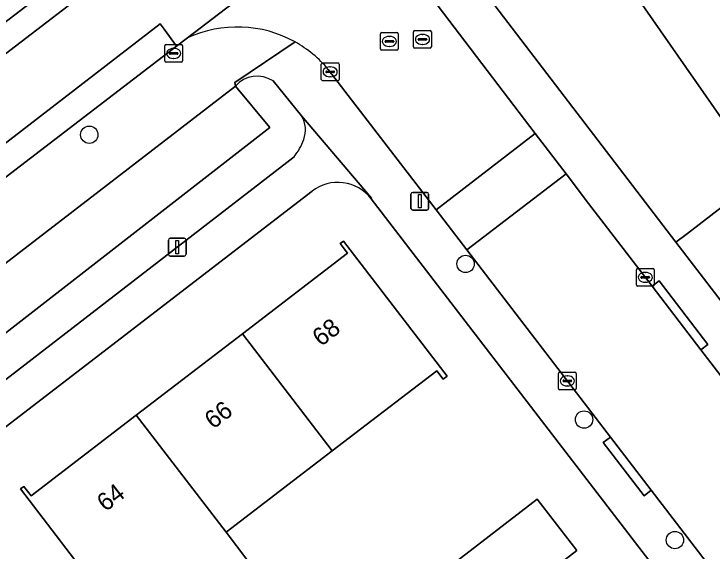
# Model space of a CAD drawing. Extents: x 159352 to 160617, y 385888 to 387323.
# Drawn here: x 160168.78 to 160208.05, y 386666.16 to 386696.39 of the extents above; entities that cross this region are included whole.
import ezdxf

# ---------------------------------------------------------------- set-up
doc = ezdxf.new("R2010")
doc.units = 0
for name, color, linetype in [('IMGEO_Boom', 7, 'Continuous'), ('IMGEO_Erf', 7, 'Continuous'), ('IMGEO_Groenvoorziening', 7, 'Continuous'), ('IMGEO_Kolk', 7, 'Continuous'), ('IMGEO_Lichtmast', 7, 'Continuous'), ('IMGEO_Pand', 7, 'Continuous'), ('IMGEO_Pand_nummerreeks', 7, 'Continuous'), ('IMGEO_Parkeervlak_gesloten', 7, 'Continuous'), ('IMGEO_Rijbaan_lokaal_gesloten', 7, 'Continuous'), ('IMGEO_Rijbaan_lokaal_open', 7, 'Continuous'), ('IMGEO_Rioolput', 7, 'Continuous'), ('IMGEO_Voetpad_open', 7, 'Continuous')]:
    doc.layers.add(name, color=color, linetype=linetype)

msp = doc.modelspace()

# ---------------------------------------------------------------- linework, layer by layer
at = {"layer": 'IMGEO_Boom'}
for centre in [(160173.022, 386689.593), (160194.188, 386682.322), (160200.854, 386673.563), (160205.962, 386666.775)]:
    msp.add_circle(centre, 0.489, dxfattribs=at)
at = {"layer": 'IMGEO_Erf'}
for points in [[(160294.154, 386720.078), (160292.522, 386722.194), (160288.093, 386727.991), (160265.745, 386757.237), (160256.291, 386750), (160203.329, 386709.461), (160207.16, 386703.955), (160216.013, 386691.229), (160210.854, 386687.263), (160206.666, 386684.043), (160206.023, 386683.551), (160208.385, 386680.46), (160219.222, 386666.026)], [(160185.556, 386686.422), (160159.06, 386666.032), (160161.624, 386662.65), (160160.054, 386661.462), (160164.503, 386655.686), (160169.096, 386649.724), (160173.688, 386643.763), (160176.244, 386640.445), (160179.263, 386642.775), (160181.302, 386640.131), (160178.281, 386637.8), (160182.873, 386631.838), (160184.516, 386629.705)], [(160186.894, 386644.128), (160188.063, 386645.151), (160190.94, 386641.151), (160193.928, 386643.496), (160195.628, 386641.33), (160192.639, 386638.985), (160196.693, 386634.053), (160202.69, 386638.591), (160204.862, 386635.72), (160205.134, 386635.362), (160219.374, 386646.282), (160188.876, 386685.99)]]:
    msp.add_lwpolyline(points, dxfattribs=at)
for points in [[(160186.691, 386671.8), (160180.713, 386667.214), (160181.941, 386665.613), (160175.845, 386660.936), (160174.617, 386662.537), (160172.197, 386665.692), (160169.153, 386669.659), (160169.336, 386669.799), (160169.748, 386669.262), (160175.663, 386673.8), (160181.642, 386678.387), (160187.551, 386682.921), (160187.136, 386683.462), (160187.323, 386683.605), (160193.148, 386676.013), (160192.923, 386675.841), (160192.565, 386676.307), (160188.599, 386673.264)], [(160192.152, 386664.408), (160198.217, 386669.086), (160200.449, 386666.191), (160194.384, 386661.514)]]:
    msp.add_lwpolyline(points, close=True, dxfattribs=at)
msp.add_arc((160187.001, 386684.551), 2.364, 37.5009, 127.6717, dxfattribs=at)
at = {"layer": 'IMGEO_Groenvoorziening'}
for points in [[(160210.854, 386687.263), (160216.013, 386691.229), (160207.16, 386703.955), (160203.329, 386709.461), (160198.162, 386705.506)], [(160181.241, 386692.324), (160162.862, 386678.178), (160164.761, 386675.678), (160183.182, 386690.002)]]:
    msp.add_lwpolyline(points, close=True, dxfattribs=at)
for points in [[(160194.136, 386699.056), (160194.481, 386698.587), (160195.098, 386697.849), (160206.023, 386683.551), (160206.666, 386684.043), (160210.854, 386687.263), (160198.162, 386705.506)], [(160184.961, 386690.653), (160183.356, 386692.625)], [(160181.241, 386692.324), (160183.182, 386690.002), (160164.761, 386675.678), (160166.008, 386674.036), (160184.538, 386688.351)]]:
    msp.add_lwpolyline(points, dxfattribs=at)
for centre, radius, start, end in [((160182.469, 386691.274), 1.616, 56.7146, 139.485), ((160183.707, 386689.868), 1.479, 338.2442, 32.0439), ((160182.031, 386690.393), 3.233, 320.8439, 340.6261)]:
    msp.add_arc(centre, radius, start, end, dxfattribs=at)
at = {"layer": 'IMGEO_Kolk'}
for p, q in [((160177.268, 386693.744), (160177.268, 386694.596)), ((160177.343, 386694.67), (160178.195, 386694.67)), ((160177.756, 386694.45), (160177.781, 386694.45)), ((160178.269, 386694.596), (160178.269, 386693.744)), ((160177.527, 386694.164), (160177.527, 386694.176)), ((160177.965, 386694.127), (160177.567, 386694.127)), ((160177.57, 386694.213), (160177.968, 386694.213)), ((160178.011, 386694.176), (160178.011, 386694.164)), ((160178.195, 386693.67), (160177.343, 386693.67)), ((160177.779, 386693.89), (160177.754, 386693.89)), ((160186.07, 386692.708), (160186.07, 386693.56)), ((160186.145, 386693.634), (160186.997, 386693.634)), ((160187.071, 386693.56), (160187.071, 386692.708)), ((160186.372, 386693.177), (160186.77, 386693.177)), ((160186.558, 386693.414), (160186.583, 386693.414)), ((160186.329, 386693.128), (160186.329, 386693.14)), ((160186.767, 386693.091), (160186.369, 386693.091)), ((160186.581, 386692.854), (160186.556, 386692.854)), ((160186.813, 386693.14), (160186.813, 386693.128)), ((160186.997, 386692.634), (160186.145, 386692.634)), ((160203.794, 386681.141), (160203.794, 386681.993)), ((160203.869, 386682.067), (160204.721, 386682.067)), ((160204.282, 386681.847), (160204.307, 386681.847)), ((160204.795, 386681.993), (160204.795, 386681.141)), ((160204.053, 386681.561), (160204.053, 386681.573)), ((160204.491, 386681.524), (160204.093, 386681.524)), ((160204.096, 386681.61), (160204.494, 386681.61)), ((160204.537, 386681.573), (160204.537, 386681.561)), ((160204.721, 386681.067), (160203.869, 386681.067)), ((160204.305, 386681.287), (160204.28, 386681.287)), ((160199.41, 386675.311), (160199.41, 386676.163)), ((160199.485, 386676.237), (160200.337, 386676.237)), ((160199.898, 386676.017), (160199.923, 386676.017)), ((160200.411, 386676.163), (160200.411, 386675.311)), ((160199.669, 386675.731), (160199.669, 386675.743)), ((160200.107, 386675.694), (160199.709, 386675.694)), ((160199.712, 386675.78), (160200.11, 386675.78)), ((160200.153, 386675.743), (160200.153, 386675.731)), ((160200.337, 386675.237), (160199.485, 386675.237)), ((160199.921, 386675.457), (160199.896, 386675.457))]:
    msp.add_line(p, q, dxfattribs=at)
for points in [[(160177.268, 386693.744), (160177.268, 386694.596)], [(160177.343, 386694.67), (160178.195, 386694.67)], [(160178.269, 386694.596), (160178.269, 386693.744)], [(160178.195, 386693.67), (160177.343, 386693.67)], [(160186.07, 386692.708), (160186.07, 386693.56)], [(160186.145, 386693.634), (160186.997, 386693.634)], [(160187.071, 386693.56), (160187.071, 386692.708)], [(160186.997, 386692.634), (160186.145, 386692.634)], [(160203.794, 386681.141), (160203.794, 386681.993)], [(160203.869, 386682.067), (160204.721, 386682.067)], [(160204.795, 386681.993), (160204.795, 386681.141)], [(160204.721, 386681.067), (160203.869, 386681.067)], [(160199.41, 386675.311), (160199.41, 386676.163)], [(160199.485, 386676.237), (160200.337, 386676.237)], [(160200.411, 386676.163), (160200.411, 386675.311)], [(160200.337, 386675.237), (160199.485, 386675.237)]]:
    msp.add_lwpolyline(points, dxfattribs=at)
for centre, radius, start, end in [((160177.345, 386694.594), 0.0765, 91.552, 178.448), ((160177.345, 386694.594), 0.0765, 91.552, 178.448), ((160178.193, 386694.594), 0.0765, 1.552, 88.448), ((160178.193, 386694.594), 0.0765, 1.552, 88.448), ((160177.567, 386694.173), 0.0403, 85.8775, 175.7526), ((160177.564, 386694.163), 0.0366, 178.938, 274.7102), ((160177.968, 386694.17), 0.043, 264.8664, 352.4533), ((160177.972, 386694.175), 0.0386, 1.7309, 96.639), ((160177.345, 386693.746), 0.0765, 181.552, 268.448), ((160177.345, 386693.746), 0.0765, 181.552, 268.448), ((160178.193, 386693.746), 0.0765, 271.552, 358.448), ((160178.193, 386693.746), 0.0765, 271.552, 358.448), ((160186.147, 386693.558), 0.0765, 91.552, 178.448), ((160186.147, 386693.558), 0.0765, 91.552, 178.448), ((160186.995, 386693.558), 0.0765, 1.552, 88.448), ((160186.995, 386693.558), 0.0765, 1.552, 88.448), ((160186.369, 386693.137), 0.0403, 85.8775, 175.7526), ((160186.774, 386693.139), 0.0386, 1.7309, 96.639), ((160186.366, 386693.127), 0.0366, 178.938, 274.7102), ((160186.77, 386693.134), 0.043, 264.8664, 352.4533), ((160186.147, 386692.71), 0.0765, 181.552, 268.448), ((160186.147, 386692.71), 0.0765, 181.552, 268.448), ((160186.995, 386692.71), 0.0765, 271.552, 358.448), ((160186.995, 386692.71), 0.0765, 271.552, 358.448), ((160203.871, 386681.991), 0.0765, 91.552, 178.448), ((160203.871, 386681.991), 0.0765, 91.552, 178.448), ((160204.719, 386681.991), 0.0765, 1.552, 88.448), ((160204.719, 386681.991), 0.0765, 1.552, 88.448), ((160204.093, 386681.57), 0.0403, 85.8775, 175.7526), ((160204.09, 386681.56), 0.0366, 178.938, 274.7102), ((160204.494, 386681.567), 0.043, 264.8664, 352.4533), ((160204.498, 386681.572), 0.0386, 1.7309, 96.639), ((160203.871, 386681.143), 0.0765, 181.552, 268.448), ((160203.871, 386681.143), 0.0765, 181.552, 268.448), ((160204.719, 386681.143), 0.0765, 271.552, 358.448), ((160204.719, 386681.143), 0.0765, 271.552, 358.448), ((160199.487, 386676.161), 0.0765, 91.552, 178.448), ((160199.487, 386676.161), 0.0765, 91.552, 178.448), ((160200.335, 386676.161), 0.0765, 1.552, 88.448), ((160200.335, 386676.161), 0.0765, 1.552, 88.448), ((160199.709, 386675.74), 0.0403, 85.8775, 175.7526), ((160199.706, 386675.73), 0.0366, 178.938, 274.7102), ((160200.11, 386675.737), 0.043, 264.8664, 352.4533), ((160200.114, 386675.742), 0.0386, 1.7309, 96.639), ((160199.487, 386675.313), 0.0765, 181.552, 268.448), ((160199.487, 386675.313), 0.0765, 181.552, 268.448), ((160200.335, 386675.313), 0.0765, 271.552, 358.448), ((160200.335, 386675.313), 0.0765, 271.552, 358.448)]:
    msp.add_arc(centre, radius, start, end, dxfattribs=at)
for centre, major_axis, ratio, start_param, end_param in [((160177.755, 386694.17), (-0.387, 0.002), 0.722429, 4.712389, 7.853982), ((160177.78, 386694.17), (-0.39, 0.002), 0.717154, 1.570796, 4.712389), ((160186.557, 386693.134), (-0.387, 0.002), 0.722429, 4.712389, 7.853982), ((160186.582, 386693.134), (-0.39, 0.002), 0.717154, 1.570796, 4.712389), ((160204.281, 386681.567), (-0.387, 0.002), 0.722429, 4.712389, 7.853982), ((160204.306, 386681.567), (-0.39, 0.002), 0.717154, 1.570796, 4.712389), ((160199.897, 386675.737), (-0.387, 0.002), 0.722429, 4.712389, 7.853982), ((160199.922, 386675.737), (-0.39, 0.002), 0.717154, 1.570796, 4.712389)]:
    msp.add_ellipse(centre, major_axis=major_axis, ratio=ratio, start_param=start_param, end_param=end_param, dxfattribs=at)
at = {"layer": 'IMGEO_Lichtmast'}
for p, q in [((160191.114, 386685.45), (160191.114, 386686.25)), ((160191.114, 386686.25), (160191.114, 386685.45)), ((160191.214, 386686.35), (160192.004, 386686.35)), ((160192.004, 386686.35), (160191.214, 386686.35)), ((160192.104, 386686.25), (160192.104, 386685.45)), ((160192.104, 386685.45), (160192.104, 386686.25)), ((160192.004, 386685.35), (160191.214, 386685.35)), ((160191.214, 386685.35), (160192.004, 386685.35)), ((160177.574, 386683.763), (160178.364, 386683.763)), ((160178.364, 386683.763), (160177.574, 386683.763)), ((160177.474, 386682.863), (160177.474, 386683.663)), ((160177.474, 386683.663), (160177.474, 386682.863)), ((160178.464, 386683.663), (160178.464, 386682.863)), ((160178.464, 386682.863), (160178.464, 386683.663)), ((160178.364, 386682.763), (160177.574, 386682.763)), ((160177.574, 386682.763), (160178.364, 386682.763))]:
    msp.add_line(p, q, dxfattribs=at)
for points in [[(160191.534, 386686.225), (160191.684, 386686.225), (160191.684, 386685.475), (160191.534, 386685.475), (160191.534, 386686.225)], [(160177.894, 386683.638), (160178.044, 386683.638), (160178.044, 386682.888), (160177.894, 386682.888), (160177.894, 386683.638)]]:
    msp.add_lwpolyline(points, dxfattribs=at)
for centre, start, end in [((160191.214, 386686.25), 90, 180), ((160191.214, 386686.25), 90, 180), ((160192.004, 386686.25), 0, 90), ((160192.004, 386686.25), 360, 90), ((160191.214, 386685.45), 180, 270), ((160191.214, 386685.45), 180, 270), ((160192.004, 386685.45), 270, 0), ((160192.004, 386685.45), 270, 0), ((160177.574, 386683.663), 90, 180), ((160177.574, 386683.663), 90, 180), ((160178.364, 386683.663), 0, 90), ((160178.364, 386683.663), 360, 90), ((160177.574, 386682.863), 180, 270), ((160177.574, 386682.863), 180, 270), ((160178.364, 386682.863), 270, 0), ((160178.364, 386682.863), 270, 0)]:
    msp.add_arc(centre, 0.1, start, end, dxfattribs=at)
at = {"layer": 'IMGEO_Pand'}
for points in [[(160186.691, 386671.8), (160188.599, 386673.264), (160192.565, 386676.307), (160192.923, 386675.841), (160193.148, 386676.013), (160187.323, 386683.605), (160187.136, 386683.462), (160187.551, 386682.921), (160181.642, 386678.387)], [(160180.713, 386667.214), (160186.691, 386671.8), (160181.642, 386678.387), (160175.663, 386673.8)], [(160175.663, 386673.8), (160169.748, 386669.262), (160169.336, 386669.799), (160169.153, 386669.659), (160172.197, 386665.692), (160174.617, 386662.537), (160175.845, 386660.936), (160181.941, 386665.613), (160180.713, 386667.214)], [(160200.449, 386666.191), (160198.217, 386669.086), (160192.152, 386664.408), (160194.384, 386661.514)]]:
    msp.add_lwpolyline(points, close=True, dxfattribs=at)
at = {"layer": 'IMGEO_Parkeervlak_gesloten'}
msp.add_lwpolyline([(160139.646, 386675.944), (160139.196, 386674.029), (160138.724, 386673.278), (160189.088, 386711.883), (160260.208, 386766.688)], dxfattribs=at)
at = {"layer": 'IMGEO_Rijbaan_lokaal_gesloten'}
for points in [[(160263.243, 386766.961), (160262.236, 386768.235), (160260.208, 386766.688), (160189.088, 386711.883), (160138.724, 386673.278), (160139.601, 386672.162), (160189.942, 386710.759)], [(160265.721, 386763.827), (160263.243, 386766.961), (160189.942, 386710.759), (160139.601, 386672.162), (160142.105, 386668.973), (160158.757, 386681.758), (160177.013, 386695.834), (160177.235, 386695.527), (160177.925, 386694.571), (160178.543, 386695.043), (160191.838, 386705.219), (160192.346, 386705.608), (160192.757, 386705.91), (160192.024, 386706.88), (160191.799, 386707.177), (160225.41, 386732.911)], [(160176.881, 386693.772), (160177.925, 386694.571), (160177.235, 386695.527), (160177.013, 386695.834), (160158.757, 386681.758), (160142.105, 386668.973), (160142.254, 386668.783), (160143.119, 386667.682), (160144.55, 386668.766), (160152.883, 386675.36)]]:
    msp.add_lwpolyline(points, close=True, dxfattribs=at)
at = {"layer": 'IMGEO_Rijbaan_lokaal_open'}
for points in [[(160191.838, 386705.219), (160178.543, 386695.043)], [(160186.467, 386693.271), (160192.534, 386685.359), (160198.102, 386689.67), (160191.149, 386698.815)], [(160245.191, 386627.924), (160237.901, 386637.497), (160228.685, 386649.552), (160228.247, 386650.153), (160228.036, 386650.466), (160227.802, 386650.721), (160217.944, 386664.014), (160217.074, 386664.924), (160215.05, 386667.559), (160207.428, 386677.486), (160204.68, 386681.065), (160201.107, 386685.718), (160199.839, 386687.386), (160194.259, 386683.109), (160202.337, 386672.575), (160204.633, 386669.58), (160214.952, 386656.123), (160217.958, 386652.212), (160219.142, 386650.671), (160221.252, 386647.746), (160221.95, 386646.779), (160222.706, 386645.796), (160224.544, 386643.405), (160236.714, 386627.575)]]:
    msp.add_lwpolyline(points, dxfattribs=at)
msp.add_lwpolyline([(160194.259, 386683.109), (160199.839, 386687.386), (160198.102, 386689.67), (160192.534, 386685.359)], close=True, dxfattribs=at)
for centre, radius, start, end in [((160181.345, 386688.967), 6.691, 60.9309, 114.7548), ((160181.327, 386688.948), 6.716, 40.0651, 60.8742)]:
    msp.add_arc(centre, radius, start, end, dxfattribs=at)
at = {"layer": 'IMGEO_Rioolput'}
for p, q in [((160189.401, 386694.42), (160189.401, 386695.272)), ((160189.476, 386695.346), (160190.328, 386695.346)), ((160190.402, 386695.272), (160190.402, 386694.42)), ((160191.263, 386694.534), (160191.263, 386695.386)), ((160191.338, 386695.46), (160192.19, 386695.46)), ((160191.751, 386695.24), (160191.776, 386695.24)), ((160192.264, 386695.386), (160192.264, 386694.534)), ((160189.66, 386694.84), (160189.66, 386694.852)), ((160190.098, 386694.803), (160189.7, 386694.803)), ((160189.703, 386694.889), (160190.101, 386694.889)), ((160189.889, 386695.126), (160189.914, 386695.126)), ((160190.144, 386694.852), (160190.144, 386694.84)), ((160191.522, 386694.954), (160191.522, 386694.966)), ((160191.96, 386694.917), (160191.562, 386694.917)), ((160191.565, 386695.003), (160191.963, 386695.003)), ((160192.006, 386694.966), (160192.006, 386694.954)), ((160190.328, 386694.346), (160189.476, 386694.346)), ((160189.912, 386694.566), (160189.887, 386694.566)), ((160192.19, 386694.46), (160191.338, 386694.46)), ((160191.774, 386694.68), (160191.749, 386694.68))]:
    msp.add_line(p, q, dxfattribs=at)
for points in [[(160189.401, 386694.42), (160189.401, 386695.272)], [(160189.476, 386695.346), (160190.328, 386695.346)], [(160190.402, 386695.272), (160190.402, 386694.42)], [(160191.263, 386694.534), (160191.263, 386695.386)], [(160191.338, 386695.46), (160192.19, 386695.46)], [(160192.264, 386695.386), (160192.264, 386694.534)], [(160190.328, 386694.346), (160189.476, 386694.346)], [(160192.19, 386694.46), (160191.338, 386694.46)]]:
    msp.add_lwpolyline(points, dxfattribs=at)
for centre, radius, start, end in [((160189.478, 386695.27), 0.0765, 91.552, 178.448), ((160189.478, 386695.27), 0.0765, 91.552, 178.448), ((160190.326, 386695.27), 0.0765, 1.552, 88.448), ((160190.326, 386695.27), 0.0765, 1.552, 88.448), ((160191.34, 386695.384), 0.0765, 91.552, 178.448), ((160191.34, 386695.384), 0.0765, 91.552, 178.448), ((160192.188, 386695.384), 0.0765, 1.552, 88.448), ((160192.188, 386695.384), 0.0765, 1.552, 88.448), ((160189.7, 386694.849), 0.0403, 85.8775, 175.7526), ((160189.697, 386694.839), 0.0366, 178.938, 274.7102), ((160190.101, 386694.846), 0.043, 264.8664, 352.4533), ((160190.105, 386694.851), 0.0386, 1.7309, 96.639), ((160191.562, 386694.963), 0.0403, 85.8775, 175.7526), ((160191.559, 386694.953), 0.0366, 178.938, 274.7102), ((160191.963, 386694.96), 0.043, 264.8664, 352.4533), ((160191.967, 386694.965), 0.0386, 1.7309, 96.639), ((160189.478, 386694.422), 0.0765, 181.552, 268.448), ((160189.478, 386694.422), 0.0765, 181.552, 268.448), ((160190.326, 386694.422), 0.0765, 271.552, 358.448), ((160190.326, 386694.422), 0.0765, 271.552, 358.448), ((160191.34, 386694.536), 0.0765, 181.552, 268.448), ((160191.34, 386694.536), 0.0765, 181.552, 268.448), ((160192.188, 386694.536), 0.0765, 271.552, 358.448), ((160192.188, 386694.536), 0.0765, 271.552, 358.448)]:
    msp.add_arc(centre, radius, start, end, dxfattribs=at)
for centre, major_axis, ratio, start_param, end_param in [((160191.75, 386694.96), (-0.387, 0.002), 0.722429, 4.712389, 7.853982), ((160191.775, 386694.96), (-0.39, 0.002), 0.717154, 1.570796, 4.712389), ((160189.888, 386694.846), (-0.387, 0.002), 0.722429, 4.712389, 7.853982), ((160189.913, 386694.846), (-0.39, 0.002), 0.717154, 1.570796, 4.712389)]:
    msp.add_ellipse(centre, major_axis=major_axis, ratio=ratio, start_param=start_param, end_param=end_param, dxfattribs=at)
at = {"layer": 'IMGEO_Voetpad_open'}
for points in [[(160191.149, 386698.815), (160198.102, 386689.67), (160199.839, 386687.386), (160201.107, 386685.718), (160204.68, 386681.065), (160205.076, 386681.369), (160207.824, 386677.79), (160207.428, 386677.486), (160215.05, 386667.559), (160215.437, 386667.875), (160218.331, 386664.33), (160217.944, 386664.014)], [(160219.222, 386666.026), (160208.385, 386680.46), (160206.023, 386683.551), (160195.098, 386697.849)], [(160178.543, 386695.043), (160177.925, 386694.571), (160176.881, 386693.772), (160152.883, 386675.36), (160144.55, 386668.766), (160143.119, 386667.682), (160141.16, 386666.16)], [(160181.241, 386692.324), (160181.206, 386692.525), (160184.596, 386694.815)], [(160184.596, 386694.815), (160181.206, 386692.525), (160181.241, 386692.324)], [(160221.95, 386646.779), (160221.252, 386647.746), (160220.853, 386647.44), (160218.66, 386650.301), (160219.142, 386650.671), (160217.958, 386652.212), (160214.952, 386656.123), (160204.633, 386669.58), (160204.237, 386669.275), (160201.934, 386672.265), (160202.337, 386672.575), (160194.259, 386683.109), (160192.534, 386685.359), (160186.467, 386693.271)], [(160183.356, 386692.625), (160184.961, 386690.653), (160188.89, 386686.029), (160188.876, 386685.99), (160219.374, 386646.282), (160220.652, 386644.616), (160258.72, 386594.981), (160261.725, 386591.06), (160263.967, 386588.134), (160267.124, 386584.012), (160268.192, 386582.619), (160280.874, 386566.065), (160283.269, 386563.072)], [(160138.883, 386659.84), (160142.924, 386662.829), (160142.975, 386662.833), (160161.645, 386677.177), (160162.862, 386678.178), (160181.241, 386692.324)], [(160188.876, 386685.99), (160188.89, 386686.029), (160184.961, 386690.653)], [(160184.538, 386688.351), (160166.008, 386674.036), (160164.822, 386673.175), (160146.029, 386658.659)], [(160147.87, 386657.445), (160152.697, 386661.281), (160159.06, 386666.032), (160185.556, 386686.422)]]:
    msp.add_lwpolyline(points, dxfattribs=at)
for points in [[(160207.428, 386677.486), (160207.824, 386677.79), (160205.076, 386681.369), (160204.68, 386681.065)], [(160204.633, 386669.58), (160202.337, 386672.575), (160201.934, 386672.265), (160204.237, 386669.275)]]:
    msp.add_lwpolyline(points, close=True, dxfattribs=at)
for centre, radius, start, end in [((160181.345, 386688.967), 6.691, 60.9309, 114.7548), ((160181.327, 386688.948), 6.716, 40.0651, 60.8742), ((160182.469, 386691.274), 1.616, 56.7146, 139.485), ((160183.707, 386689.868), 1.479, 338.2442, 32.0439), ((160182.031, 386690.393), 3.233, 320.8439, 340.6261), ((160187.001, 386684.551), 2.364, 37.5009, 127.6717)]:
    msp.add_arc(centre, radius, start, end, dxfattribs=at)

# ---------------------------------------------------------------- texts
at = {"layer": 'IMGEO_Pand_nummerreeks'}
for s, rotation, p in [('68', 37.4965, (160186.052, 386677.637)), ('66', 37.4965, (160179.992, 386672.987)), ('64', 37.4944, (160173.934, 386668.34))]:
    msp.add_text(s, height=1, rotation=rotation, dxfattribs=at).set_placement(p)

doc.saveas('drawing.dxf')
